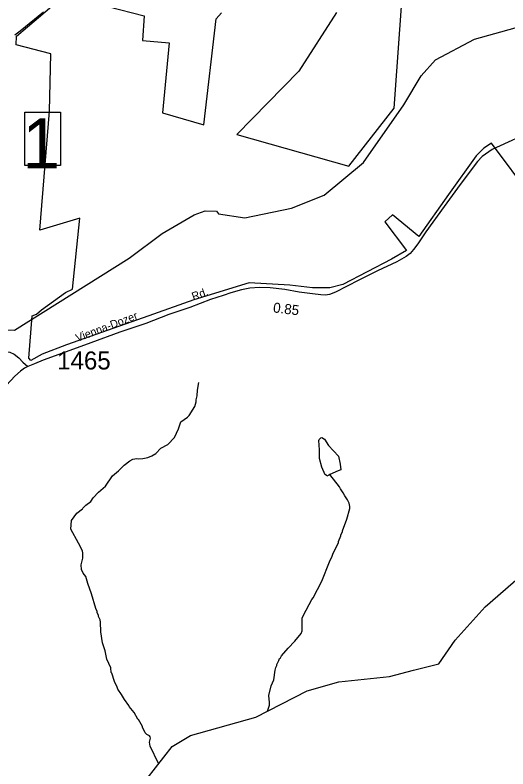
# Model space of a CAD drawing. Extents: x 1551653 to 1702041, y 811336 to 920032.
# Drawn here: x 1584973 to 1589018, y 888272 to 894462 of the extents above; entities that cross this region are included whole.
import ezdxf

# ---------------------------------------------------------------- set-up
doc = ezdxf.new("R2010")
doc.units = 0
for name, color, linetype in [('Old_Level_11', 7, 'Continuous'), ('Old_Level_17', 7, 'Continuous'), ('Old_Level_31', 7, 'Continuous'), ('Old_Level_32', 7, 'Continuous'), ('Old_Level_49', 7, 'Continuous'), ('Old_Level_59', 7, 'Continuous'), ('Old_Level_62', 7, 'Continuous'), ('Old_Level_8', 7, 'Continuous')]:
    doc.layers.add(name, color=color, linetype=linetype)

msp = doc.modelspace()

# ---------------------------------------------------------------- linework, layer by layer
at = {"layer": 'Old_Level_31'}
msp.add_lwpolyline([(1585054.061, 893665.465), (1585345.689, 893665.465), (1585345.689, 893226.071), (1585054.061, 893226.071), (1585054.061, 893665.465)], dxfattribs=at)
at = {"layer": 'Old_Level_32'}
for points in [[(1584970.463, 894299.747), (1585014.264, 894332.617), (1585206.456, 894489.476)], [(1589247.321, 893522.114), (1588888.824, 893357.213), (1588805.822, 893300.514), (1588767.122, 893259.113), (1588716.124, 893191.613), (1588604.025, 893039.215), (1588493.723, 892890.813), (1588342.624, 892680.915), (1588279.124, 892583.714), (1588242.625, 892536.214), (1588216.125, 892504.616), (1588181.624, 892479.016), (1588105.125, 892436.214), (1587945.824, 892360.316), (1587794.623, 892284.617), (1587603.124, 892185.217), (1587552.924, 892166.015), (1587520.825, 892162.416), (1587482.826, 892165.017), (1587414.926, 892172.015), (1587304.926, 892185.618), (1587187.325, 892207.416), (1587065.327, 892223.118), (1586977.325, 892224.315), (1586899.228, 892219.515), (1586831.026, 892206.415), (1586742.726, 892181.815), (1586679.422, 892160.446), (1586577.726, 892126.117), (1586406.628, 892060.516), (1586235.827, 892003.016), (1586044.627, 891929.818), (1585831.629, 891856.717), (1585594.129, 891770.218), (1585302.43, 891664.316), (1585203.831, 891627.617), (1585130.924, 891598.528), (1585076.355, 891575.883)], [(1583635.799, 892691.158), (1583905.458, 892249.182), (1584036.458, 892039.281), (1584153.856, 891857.382), (1584195.057, 891796.683), (1584222.557, 891760.282), (1584250.155, 891727.884), (1584283.558, 891701.381), (1584341.458, 891680.683), (1584415.155, 891663.481), (1584497.055, 891656.283), (1584587.255, 891665.082), (1584767.654, 891682.382), (1584895.856, 891698.583), (1584929.856, 891694.082), (1584965.754, 891677.582), (1585003.356, 891646.982), (1585036.657, 891612.484), (1585076.355, 891575.883)], [(1585076.355, 891575.883), (1585050.785, 891561.807), (1585016.923, 891537.145), (1584970.322, 891495.846), (1584901.221, 891422.844), (1584780.774, 891296.037), (1584640.445, 891139.461), (1584601.073, 891082.891), (1584518.322, 890968.147), (1584319.139, 890747.487), (1584278.322, 890699.447), (1584243.824, 890661.849), (1584195.222, 890624.647), (1584134.723, 890585.448), (1584054.123, 890546.649), (1583973.523, 890511.649), (1583897.78, 890479.347)]]:
    msp.add_lwpolyline(points, dxfattribs=at)
at = {"layer": 'Old_Level_49'}
for points in [[(1587610.014, 894481.787), (1587302.539, 894000.017), (1586791.549, 893480.005), (1587711.72, 893220.511), (1588083.48, 893696.95), (1588199.026, 895296.459)], [(1589214.957, 892966.965), (1588881.68, 893411.156), (1588821.154, 893367.841), (1588756.358, 893304.685), (1588530.288, 892987.572), (1588285.046, 892643.597), (1588070.151, 892822.403), (1588007.2, 892765.091), (1588184.263, 892528.051), (1588062.462, 892458.538), (1587662.405, 892250.718), (1587555.265, 892220.78), (1587413.984, 892221.498), (1587226.362, 892244.156), (1586894.588, 892263.328), (1586439.782, 892124.2), (1586023.526, 891976.973), (1585395.452, 891754.594), (1585195.013, 891677.802), (1585103.253, 891626.744), (1585086.746, 891644.174), (1585112.48, 891991.532), (1585147.954, 892005.988), (1585189.477, 892040.949), (1585386.532, 892183.973), (1585444.664, 892212.373), (1585505.36, 892794.413), (1585174.713, 892695.476), (1585254.991, 893671.524), (1585265.551, 894143.964), (1584980.529, 894216.039), (1584983.707, 894289.14), (1585346.342, 894596.411)], [(1585734.3, 894533.05), (1586032.036, 894456.258), (1586019.733, 894253.051), (1586237.498, 894235.007), (1586183.262, 893660.041), (1586522.521, 893559.668), (1586621.971, 894431.959), (1586667.39, 894480.351)]]:
    msp.add_lwpolyline(points, dxfattribs=at)
at = {"layer": 'Old_Level_59'}
for points in [[(1583635.799, 892691.158), (1583829.689, 892571.803), (1583915.118, 892496.068), (1583978.579, 892413.005), (1584237.305, 892151.598), (1584344.56, 891992.044), (1584435.5, 891924.582), (1584626.506, 891881.316), (1584968.533, 891874.345), (1585909.696, 892464.648), (1586180.494, 892667.178), (1586441.525, 892822.813), (1586533.491, 892853.673), (1586625.559, 892851.828), (1586641.553, 892828.554), (1586857.576, 892797.899), (1587242.561, 892875.511), (1587510.564, 892981.626), (1587831.573, 893250.859), (1588163.552, 893723.402), (1588305.919, 893961.836), (1588423.079, 894093.761), (1588744.553, 894263.627), (1589528.056, 894483.501)], [(1586057.565, 888191.917), (1586261.489, 888456.947), (1586412.51, 888545.837), (1586948.516, 888695.832), (1587368.565, 888913.803), (1587628.571, 888987.314), (1588045.545, 889031.4), (1588242.948, 889082.229), (1588449.276, 889135.053), (1588583.602, 889329.033), (1588829.562, 889603.085), (1589124.529, 889856.427)]]:
    msp.add_lwpolyline(points, dxfattribs=at)
at = {"layer": 'Old_Level_62'}
for points in [[(1586150.146, 888317.511), (1586081.453, 888459.1), (1586075.815, 888491.19), (1586084.222, 888523.076), (1586082.376, 888535.071), (1586076.43, 888543.171), (1586054.592, 888555.474), (1586040.751, 888567.572), (1586017.682, 888615.862), (1586019.425, 888619.86), (1585985.694, 888677.48), (1585980.158, 888680.351), (1585949.195, 888736.433), (1585909.415, 888785.337), (1585907.467, 888793.334), (1585870.045, 888841.829), (1585846.566, 888882.122), (1585815.091, 888926.516), (1585811.297, 888942.612), (1585787.921, 888990.902), (1585766.699, 889059.184), (1585760.752, 889063.183), (1585757.266, 889103.271), (1585726.098, 889173.706), (1585712.462, 889241.066), (1585689.701, 889308.118), (1585676.783, 889396.29), (1585673.707, 889476.363), (1585670.016, 889496.356), (1585658.329, 889524.55), (1585658.431, 889532.547), (1585646.743, 889556.641), (1585646.846, 889564.638), (1585635.158, 889588.834), (1585600.606, 889709.302), (1585569.541, 889793.681), (1585554.265, 889851.916), (1585532.632, 889878.163), (1585518.996, 889910.356), (1585515.407, 889946.342), (1585528.12, 890002.219), (1585528.633, 890042.204), (1585524.84, 890062.299), (1585493.569, 890126.686), (1585430.926, 890239.464), (1585435.847, 890311.438), (1585480.138, 890371.21), (1585527.095, 890406.684), (1585529.146, 890414.169), (1585553.342, 890437.852), (1585593.737, 890467.38), (1585614.14, 890497.112), (1585658.636, 890544.582), (1585715.23, 890593.794), (1585771.517, 890678.686), (1585821.858, 890718.774), (1585867.892, 890766.961), (1585913.823, 890801.307), (1585937.917, 890814.943), (1585972.058, 890820.479), (1585982.003, 890818.429), (1586021.988, 890819.864), (1586062.179, 890829.399), (1586094.269, 890842.933), (1586126.565, 890860.567), (1586169.113, 890905.986), (1586227.451, 890935.206), (1586280.149, 890992.518), (1586312.957, 891064.081), (1586333.463, 891122.316), (1586388.211, 891161.173), (1586402.36, 891175.014), (1586447.266, 891246.373), (1586459.672, 891286.255), (1586459.877, 891302.249), (1586468.284, 891334.135), (1586468.899, 891382.117), (1586479.665, 891445.991)], [(1587555.573, 890688.426), (1587548.499, 890684.222), (1587532.402, 890676.43), (1587524.508, 890686.58), (1587518.458, 890686.58), (1587489.239, 890749.019), (1587470.169, 890821.197), (1587470.989, 890893.17), (1587465.965, 890969.245), (1587468.016, 890977.242), (1587482.164, 890991.083), (1587490.161, 890992.928), (1587512.102, 890980.728), (1587545.423, 890928.234), (1587626.316, 890839.242), (1587641.592, 890775.06), (1587645.693, 890728.411), (1587624.881, 890719.286), (1587555.573, 890688.426)], [(1587044.993, 888746.685), (1587061.602, 888794.462), (1587061.808, 888818.453), (1587054.528, 888874.535), (1587075.546, 888954.3), (1587096.051, 889002.077), (1587107.021, 889081.843), (1587113.378, 889105.834), (1587121.58, 889121.725), (1587121.58, 889129.722), (1587137.984, 889161.505), (1587142.188, 889177.397), (1587150.287, 889185.292), (1587158.49, 889201.183), (1587213.238, 889264.544), (1587269.935, 889319.806), (1587320.686, 889383.167), (1587328.99, 889407.055), (1587327.863, 889479.029), (1587330.221, 889511.017), (1587338.525, 889534.905), (1587408.038, 889662.038), (1587420.239, 889677.827), (1587489.956, 889812.956), (1587551.882, 889972.179), (1587576.386, 890019.853), (1587580.589, 890035.848), (1587625.803, 890131.197), (1587625.906, 890139.194), (1587646.411, 890186.971), (1587646.514, 890194.968), (1587658.817, 890218.754), (1587658.919, 890226.751), (1587696.136, 890322.305), (1587721.152, 890409.965), (1587721.358, 890425.959), (1587715.719, 890454.051), (1587702.083, 890482.246), (1587678.399, 890514.542), (1587666.711, 890538.738), (1587643.13, 890571.033), (1587635.338, 890587.13), (1587555.573, 890688.426)]]:
    msp.add_lwpolyline(points, dxfattribs=at)

# ---------------------------------------------------------------- texts
at = {"layer": 'Old_Level_11'}
for s, height, rotation, p in [('Rd.', 65.6167, 20.0120167, (1586436.367, 892117.627)), ('Vienna-Dozer', 65.61666, 20.955675, (1585484.759, 891776.79))]:
    msp.add_text(s, height=height, rotation=rotation, dxfattribs=at).set_placement(p)
at = {"layer": 'Old_Level_17'}
msp.add_text('0.85', height=82.0208, rotation=353.22845, dxfattribs=at).set_placement((1587086.934, 892020.926))
at = {"layer": 'Old_Level_31'}
msp.add_text('1', height=410.104, dxfattribs=at).set_placement((1585034.39, 893203.788))
at = {"layer": 'Old_Level_8'}
msp.add_text('1465', height=147.6375, dxfattribs=at).set_placement((1585317.989, 891551.692))

doc.saveas('drawing.dxf')
